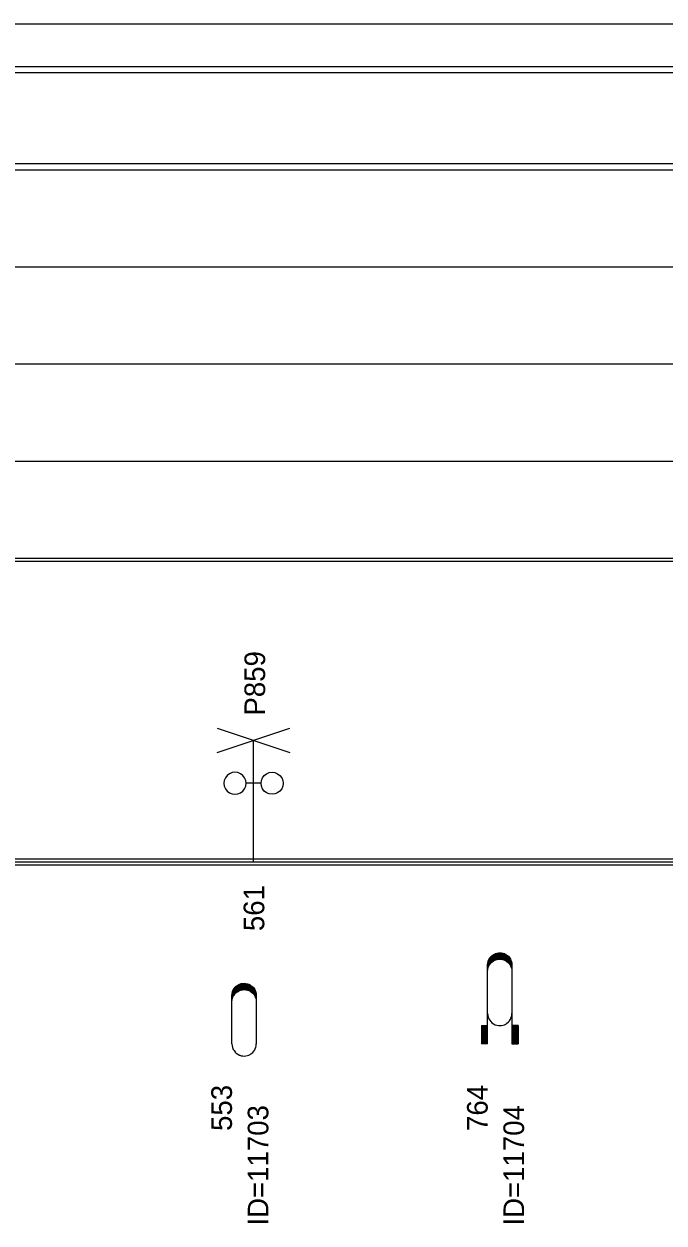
# Model space of a CAD drawing. Extents: x 2 to 10148, y 0 to 380.
# Drawn here: x 6136.9 to 6189.6, y 95.2 to 194 of the extents above; entities that cross this region are included whole.
import ezdxf

# ---------------------------------------------------------------- set-up
doc = ezdxf.new("R2010")
doc.units = 0
for name, color, linetype in [('CARA_S_OBJEKTY', 7, 'Continuous'), ('OBJEKTY_TEXT', 7, 'Continuous'), ('OBJEKTY_TVAR', 7, 'Continuous'), ('RYCHL_A', 7, 'Continuous'), ('RYCHL_B', 7, 'Continuous'), ('RYCHL_C', 7, 'Continuous'), ('RYCHL_RASTR', 7, 'Continuous')]:
    doc.layers.add(name, color=color, linetype=linetype)

msp = doc.modelspace()

# ---------------------------------------------------------------- linework, layer by layer
at = {"layer": 'CARA_S_OBJEKTY'}
for p, q in [((5974.91, 125.25), (6872.958, 125.25)), ((5974.91, 125), (6872.958, 125)), ((5974.91, 124.75), (6872.958, 124.75))]:
    msp.add_line(p, q, dxfattribs=at)
at = {"layer": 'OBJEKTY_TVAR'}
for p, q in [((6152.77, 134), (6158.77, 136)), ((6152.77, 136), (6158.77, 134)), ((6155.77, 125), (6155.77, 135)), ((6154.013, 132.342), (6153.793, 132.252)), ((6154.243, 132.382), (6154.013, 132.342)), ((6154.483, 132.342), (6154.243, 132.382)), ((6154.703, 132.252), (6154.483, 132.342)), ((6156.843, 132.252), (6157.063, 132.342)), ((6157.063, 132.342), (6157.303, 132.382)), ((6157.303, 132.382), (6157.533, 132.342)), ((6157.533, 132.342), (6157.753, 132.252)), ((6153.363, 131.702), (6153.333, 131.462)), ((6153.333, 131.462), (6153.363, 131.232)), ((6153.453, 131.922), (6153.363, 131.702)), ((6153.603, 132.112), (6153.453, 131.922)), ((6153.793, 132.252), (6153.603, 132.112)), ((6154.893, 132.112), (6154.703, 132.252)), ((6155.033, 131.922), (6154.893, 132.112)), ((6155.123, 131.702), (6155.033, 131.922)), ((6155.153, 131.462), (6155.123, 131.702)), ((6155.123, 131.232), (6155.153, 131.462)), ((6156.393, 131.462), (6155.153, 131.462)), ((6156.393, 131.462), (6156.423, 131.702)), ((6156.423, 131.232), (6156.393, 131.462)), ((6156.423, 131.702), (6156.513, 131.922)), ((6156.513, 131.922), (6156.653, 132.112)), ((6156.653, 132.112), (6156.843, 132.252)), ((6157.753, 132.252), (6157.943, 132.112)), ((6157.943, 132.112), (6158.093, 131.922)), ((6158.093, 131.922), (6158.183, 131.702)), ((6158.183, 131.702), (6158.213, 131.462)), ((6158.213, 131.462), (6158.183, 131.232)), ((6153.363, 131.232), (6153.453, 131.012)), ((6153.453, 131.012), (6153.603, 130.822)), ((6153.603, 130.822), (6153.793, 130.672)), ((6153.793, 130.672), (6154.013, 130.582)), ((6154.013, 130.582), (6154.243, 130.552)), ((6154.243, 130.552), (6154.483, 130.582)), ((6154.483, 130.582), (6154.703, 130.672)), ((6154.703, 130.672), (6154.893, 130.822)), ((6154.893, 130.822), (6155.033, 131.012)), ((6155.033, 131.012), (6155.123, 131.232)), ((6156.513, 131.012), (6156.423, 131.232)), ((6156.653, 130.822), (6156.513, 131.012)), ((6156.843, 130.672), (6156.653, 130.822)), ((6157.063, 130.582), (6156.843, 130.672)), ((6157.303, 130.552), (6157.063, 130.582)), ((6157.533, 130.582), (6157.303, 130.552)), ((6157.753, 130.672), (6157.533, 130.582)), ((6157.943, 130.822), (6157.753, 130.672)), ((6158.093, 131.012), (6157.943, 130.822)), ((6158.183, 131.232), (6158.093, 131.012)), ((6175.053, 116.5), (6175.063, 116.65)), ((6175.053, 116.55), (6175.233, 116.55)), ((6175.063, 116.65), (6175.103, 116.81)), ((6175.063, 116.65), (6175.313, 116.65)), ((6175.063, 116.6), (6175.273, 116.6)), ((6175.073, 116.7), (6175.363, 116.7)), ((6175.083, 116.75), (6175.423, 116.75)), ((6175.103, 116.81), (6175.163, 116.95)), ((6175.103, 116.8), (6175.483, 116.8)), ((6175.113, 116.85), (6175.563, 116.85)), ((6175.133, 116.9), (6175.673, 116.9)), ((6175.163, 116.95), (6175.223, 117.06)), ((6175.163, 116.95), (6175.823, 116.95)), ((6175.183, 117), (6176.923, 117)), ((6175.213, 117.05), (6176.893, 117.05)), ((6175.223, 117.06), (6175.313, 117.18)), ((6175.223, 116.53), (6175.313, 116.65)), ((6175.253, 117.1), (6176.853, 117.1)), ((6175.293, 117.15), (6176.813, 117.15)), ((6175.313, 117.18), (6175.403, 117.26)), ((6175.313, 116.65), (6175.403, 116.74)), ((6175.343, 117.2), (6176.763, 117.2)), ((6175.393, 117.25), (6176.713, 117.25)), ((6175.403, 117.26), (6175.533, 117.35)), ((6175.403, 116.74), (6175.533, 116.83)), ((6175.453, 117.3), (6176.653, 117.3)), ((6175.523, 117.35), (6176.583, 117.35)), ((6175.533, 117.35), (6175.663, 117.42)), ((6175.533, 116.83), (6175.663, 116.9)), ((6175.613, 117.4), (6176.493, 117.4)), ((6175.663, 117.42), (6175.693, 117.43)), ((6175.663, 116.9), (6175.693, 116.91)), ((6175.693, 117.43), (6175.813, 117.47)), ((6175.693, 116.91), (6175.813, 116.95)), ((6175.743, 117.45), (6176.363, 117.45)), ((6175.813, 117.47), (6175.953, 117.49)), ((6175.813, 116.95), (6175.953, 116.97)), ((6175.953, 117.49), (6176.063, 117.5)), ((6175.953, 116.97), (6176.063, 116.98)), ((6176.063, 117.5), (6176.193, 117.49)), ((6176.063, 116.98), (6176.193, 116.97)), ((6176.193, 117.49), (6176.323, 117.46)), ((6176.193, 116.97), (6176.323, 116.94)), ((6176.283, 116.95), (6176.943, 116.95)), ((6176.323, 117.46), (6176.433, 117.43)), ((6176.323, 116.94), (6176.433, 116.9)), ((6176.433, 117.43), (6176.543, 117.37)), ((6176.433, 116.9), (6176.543, 116.85)), ((6176.433, 116.9), (6176.973, 116.9)), ((6176.543, 117.37), (6176.613, 117.32)), ((6176.543, 116.85), (6176.993, 116.85)), ((6176.543, 116.85), (6176.613, 116.8)), ((6176.613, 117.32), (6176.763, 117.21)), ((6176.613, 116.8), (6176.763, 116.68)), ((6176.623, 116.8), (6177.003, 116.8)), ((6176.683, 116.75), (6177.023, 116.75)), ((6176.743, 116.7), (6177.033, 116.7)), ((6176.763, 117.21), (6176.843, 117.11)), ((6176.763, 116.68), (6176.843, 116.59)), ((6176.793, 116.65), (6177.043, 116.65)), ((6176.833, 116.6), (6177.043, 116.6)), ((6176.843, 117.11), (6176.933, 116.98)), ((6176.843, 116.59), (6176.933, 116.46)), ((6176.873, 116.55), (6177.053, 116.55)), ((6176.933, 116.98), (6176.973, 116.89)), ((6176.973, 116.89), (6177.013, 116.77)), ((6177.013, 116.77), (6177.043, 116.65)), ((6177.043, 116.65), (6177.053, 116.56)), ((6177.053, 116.56), (6177.053, 116.5)), ((6175.053, 110), (6175.053, 116.5)), ((6175.053, 116.5), (6175.203, 116.5)), ((6175.053, 116.45), (6175.173, 116.45)), ((6175.053, 116.4), (6175.143, 116.4)), ((6175.053, 116.35), (6175.123, 116.35)), ((6175.053, 116.3), (6175.103, 116.3)), ((6175.053, 116.25), (6175.093, 116.25)), ((6175.053, 116.2), (6175.083, 116.2)), ((6175.053, 116.15), (6175.073, 116.15)), ((6175.053, 115.98), (6175.063, 116.13)), ((6175.053, 116.1), (6175.063, 116.1)), ((6175.063, 116.13), (6175.103, 116.28)), ((6175.103, 116.28), (6175.163, 116.43)), ((6175.163, 116.43), (6175.223, 116.53)), ((6176.903, 116.5), (6177.053, 116.5)), ((6176.933, 116.46), (6176.973, 116.37)), ((6176.933, 116.45), (6177.053, 116.45)), ((6176.963, 116.4), (6177.053, 116.4)), ((6176.973, 116.37), (6177.013, 116.24)), ((6176.983, 116.35), (6177.053, 116.35)), ((6177.003, 116.3), (6177.053, 116.3)), ((6177.013, 116.25), (6177.053, 116.25)), ((6177.013, 116.24), (6177.043, 116.13)), ((6177.023, 116.2), (6177.053, 116.2)), ((6177.033, 116.15), (6177.053, 116.15)), ((6177.043, 116.13), (6177.053, 116.03)), ((6177.043, 116.1), (6177.053, 116.1)), ((6177.053, 116.5), (6177.053, 110)), ((6177.053, 116.03), (6177.053, 115.98)), ((6154.162, 114.551), (6154.252, 114.671)), ((6154.192, 114.591), (6155.792, 114.591)), ((6154.232, 114.641), (6155.752, 114.641)), ((6154.252, 114.671), (6154.342, 114.751)), ((6154.282, 114.691), (6155.702, 114.691)), ((6154.332, 114.741), (6155.652, 114.741)), ((6154.342, 114.751), (6154.472, 114.841)), ((6154.392, 114.791), (6155.592, 114.791)), ((6154.462, 114.841), (6155.522, 114.841)), ((6154.472, 114.841), (6154.602, 114.911)), ((6154.552, 114.891), (6155.432, 114.891)), ((6154.602, 114.911), (6154.632, 114.921)), ((6154.632, 114.921), (6154.752, 114.961)), ((6154.682, 114.941), (6155.302, 114.941)), ((6154.752, 114.961), (6154.892, 114.981)), ((6154.892, 114.981), (6155.002, 114.991)), ((6155.002, 114.991), (6155.132, 114.981)), ((6155.132, 114.981), (6155.262, 114.951)), ((6155.262, 114.951), (6155.372, 114.921)), ((6155.372, 114.921), (6155.482, 114.861)), ((6155.482, 114.861), (6155.552, 114.811)), ((6155.552, 114.811), (6155.702, 114.701)), ((6155.702, 114.701), (6155.782, 114.601)), ((6155.782, 114.601), (6155.872, 114.471)), ((6153.992, 113.991), (6154.002, 114.141)), ((6153.992, 114.041), (6154.172, 114.041)), ((6153.992, 109.991), (6153.992, 113.991)), ((6153.992, 113.991), (6154.142, 113.991)), ((6153.992, 113.941), (6154.112, 113.941)), ((6153.992, 113.891), (6154.082, 113.891)), ((6153.992, 113.841), (6154.062, 113.841)), ((6153.992, 113.791), (6154.042, 113.791)), ((6153.992, 113.741), (6154.032, 113.741)), ((6153.992, 113.691), (6154.022, 113.691)), ((6153.992, 113.641), (6154.012, 113.641)), ((6153.992, 113.471), (6154.002, 113.621)), ((6153.992, 113.591), (6154.002, 113.591)), ((6154.002, 114.141), (6154.042, 114.301)), ((6154.002, 114.141), (6154.252, 114.141)), ((6154.002, 114.091), (6154.212, 114.091)), ((6154.002, 113.621), (6154.042, 113.771)), ((6154.012, 114.191), (6154.302, 114.191)), ((6154.022, 114.241), (6154.362, 114.241)), ((6154.042, 114.301), (6154.102, 114.441)), ((6154.042, 114.291), (6154.422, 114.291)), ((6154.042, 113.771), (6154.102, 113.921)), ((6154.052, 114.341), (6154.502, 114.341)), ((6154.072, 114.391), (6154.612, 114.391)), ((6154.102, 114.441), (6154.162, 114.551)), ((6154.102, 114.441), (6154.762, 114.441)), ((6154.102, 113.921), (6154.162, 114.021)), ((6154.122, 114.491), (6155.862, 114.491)), ((6154.152, 114.541), (6155.832, 114.541)), ((6154.162, 114.021), (6154.252, 114.141)), ((6154.252, 114.141), (6154.342, 114.231)), ((6154.342, 114.231), (6154.472, 114.321)), ((6154.472, 114.321), (6154.602, 114.391)), ((6154.602, 114.391), (6154.632, 114.401)), ((6154.632, 114.401), (6154.752, 114.441)), ((6154.752, 114.441), (6154.892, 114.461)), ((6154.892, 114.461), (6155.002, 114.471)), ((6155.002, 114.471), (6155.132, 114.461)), ((6155.132, 114.461), (6155.262, 114.431)), ((6155.222, 114.441), (6155.882, 114.441)), ((6155.262, 114.431), (6155.372, 114.391)), ((6155.372, 114.391), (6155.912, 114.391)), ((6155.372, 114.391), (6155.482, 114.341)), ((6155.482, 114.341), (6155.932, 114.341)), ((6155.482, 114.341), (6155.552, 114.291)), ((6155.552, 114.291), (6155.702, 114.171)), ((6155.562, 114.291), (6155.942, 114.291)), ((6155.622, 114.241), (6155.962, 114.241)), ((6155.682, 114.191), (6155.972, 114.191)), ((6155.702, 114.171), (6155.782, 114.081)), ((6155.732, 114.141), (6155.982, 114.141)), ((6155.772, 114.091), (6155.982, 114.091)), ((6155.782, 114.081), (6155.872, 113.951)), ((6155.812, 114.041), (6155.992, 114.041)), ((6155.842, 113.991), (6155.992, 113.991)), ((6155.872, 114.471), (6155.912, 114.381)), ((6155.872, 113.951), (6155.912, 113.861)), ((6155.872, 113.941), (6155.992, 113.941)), ((6155.902, 113.891), (6155.992, 113.891)), ((6155.912, 114.381), (6155.952, 114.261)), ((6155.912, 113.861), (6155.952, 113.731)), ((6155.922, 113.841), (6155.992, 113.841)), ((6155.942, 113.791), (6155.992, 113.791)), ((6155.952, 114.261), (6155.982, 114.141)), ((6155.952, 113.741), (6155.992, 113.741)), ((6155.952, 113.731), (6155.982, 113.621)), ((6155.962, 113.691), (6155.992, 113.691)), ((6155.972, 113.641), (6155.992, 113.641)), ((6155.982, 114.141), (6155.992, 114.051)), ((6155.982, 113.621), (6155.992, 113.521)), ((6155.982, 113.591), (6155.992, 113.591)), ((6155.992, 114.051), (6155.992, 113.991)), ((6155.992, 113.991), (6155.992, 109.991)), ((6155.992, 113.521), (6155.992, 113.471)), ((6175.053, 112.5), (6175.063, 112.35)), ((6175.063, 112.35), (6175.103, 112.2)), ((6175.103, 112.2), (6175.163, 112.05)), ((6175.163, 112.05), (6175.223, 111.95)), ((6175.223, 111.95), (6175.313, 111.83)), ((6175.313, 111.83), (6175.403, 111.74)), ((6175.403, 111.74), (6175.533, 111.65)), ((6175.533, 111.65), (6175.663, 111.58)), ((6176.433, 111.58), (6176.543, 111.63)), ((6176.543, 111.63), (6176.613, 111.68)), ((6176.613, 111.68), (6176.763, 111.8)), ((6176.763, 111.8), (6176.843, 111.9)), ((6176.843, 111.9), (6176.933, 112.02)), ((6176.933, 112.02), (6176.973, 112.11)), ((6176.973, 112.11), (6177.013, 112.24)), ((6177.013, 112.24), (6177.043, 112.35)), ((6177.043, 112.35), (6177.053, 112.45)), ((6177.053, 112.45), (6177.053, 112.5)), ((6174.553, 111.5), (6175.053, 111.5)), ((6174.553, 111.5), (6174.553, 110)), ((6174.603, 111.5), (6174.603, 110)), ((6174.653, 111.5), (6174.653, 110)), ((6174.703, 111.5), (6174.703, 110)), ((6174.753, 111.5), (6174.753, 110)), ((6174.803, 111.5), (6174.803, 110)), ((6174.853, 111.5), (6174.853, 110)), ((6174.903, 111.5), (6174.903, 110)), ((6174.953, 111.5), (6174.953, 110)), ((6175.003, 111.5), (6175.003, 110)), ((6175.663, 111.58), (6175.693, 111.57)), ((6175.693, 111.57), (6175.813, 111.53)), ((6175.813, 111.53), (6175.953, 111.51)), ((6175.953, 111.51), (6176.063, 111.5)), ((6176.063, 111.5), (6176.193, 111.51)), ((6176.193, 111.51), (6176.323, 111.54)), ((6176.323, 111.54), (6176.433, 111.58)), ((6177.553, 111.5), (6177.053, 111.5)), ((6177.103, 111.5), (6177.103, 110)), ((6177.153, 111.5), (6177.153, 110)), ((6177.203, 111.5), (6177.203, 110)), ((6177.253, 111.5), (6177.253, 110)), ((6177.303, 111.5), (6177.303, 110)), ((6177.353, 111.5), (6177.353, 110)), ((6177.403, 111.5), (6177.403, 110)), ((6177.453, 111.5), (6177.453, 110)), ((6177.503, 111.5), (6177.503, 110)), ((6177.553, 111.5), (6177.553, 110)), ((6153.992, 109.991), (6154.002, 109.841)), ((6154.002, 109.841), (6154.042, 109.691)), ((6154.042, 109.691), (6154.102, 109.541)), ((6155.912, 109.601), (6155.952, 109.731)), ((6155.952, 109.731), (6155.982, 109.841)), ((6155.982, 109.841), (6155.992, 109.941)), ((6155.992, 109.941), (6155.992, 109.991)), ((6175.053, 110), (6174.553, 110)), ((6177.053, 110), (6177.553, 110)), ((6154.102, 109.541), (6154.162, 109.441)), ((6154.162, 109.441), (6154.252, 109.321)), ((6154.252, 109.321), (6154.342, 109.231)), ((6154.342, 109.231), (6154.472, 109.141)), ((6154.472, 109.141), (6154.602, 109.071)), ((6154.602, 109.071), (6154.632, 109.061)), ((6154.632, 109.061), (6154.752, 109.021)), ((6154.752, 109.021), (6154.892, 109.001)), ((6154.892, 109.001), (6155.002, 108.991)), ((6155.002, 108.991), (6155.132, 109.001)), ((6155.132, 109.001), (6155.262, 109.031)), ((6155.262, 109.031), (6155.372, 109.071)), ((6155.372, 109.071), (6155.482, 109.121)), ((6155.482, 109.121), (6155.552, 109.171)), ((6155.552, 109.171), (6155.702, 109.291)), ((6155.702, 109.291), (6155.782, 109.391)), ((6155.782, 109.391), (6155.872, 109.511)), ((6155.872, 109.511), (6155.912, 109.601))]:
    msp.add_line(p, q, dxfattribs=at)
at = {"layer": 'RYCHL_A'}
msp.add_line((5975.195, 182.5), (6368.687, 182.5), dxfattribs=at)
at = {"layer": 'RYCHL_B'}
msp.add_line((6080.557, 190.5), (6214.171, 190.5), dxfattribs=at)
at = {"layer": 'RYCHL_C'}
msp.add_line((6079.807, 194), (6214.921, 194), dxfattribs=at)
at = {"layer": 'RYCHL_RASTR'}
for p, q in [((5971.209, 190), (6871.33, 190)), ((5971.498, 182), (6871.563, 182)), ((5971.78, 174), (6873.112, 174)), ((5971.768, 166), (6873.112, 166)), ((5971.781, 158), (6873.112, 158)), ((5974.91, 150), (6872.958, 150)), ((5974.91, 149.75), (6872.958, 149.75))]:
    msp.add_line(p, q, dxfattribs=at)

# ---------------------------------------------------------------- texts
at = {"layer": 'OBJEKTY_TEXT'}
for s, p in [('P859', (6156.724, 137.037)), ('561', (6156.654, 119.287)), ('553', (6153.992, 102.825)), ('764', (6175.053, 102.825)), ('ID=11703', (6156.992, 95.033)), ('ID=11704', (6178.053, 95.033))]:
    msp.add_text(s, height=1.7, rotation=90, dxfattribs=at).set_placement(p)

doc.saveas('drawing.dxf')
